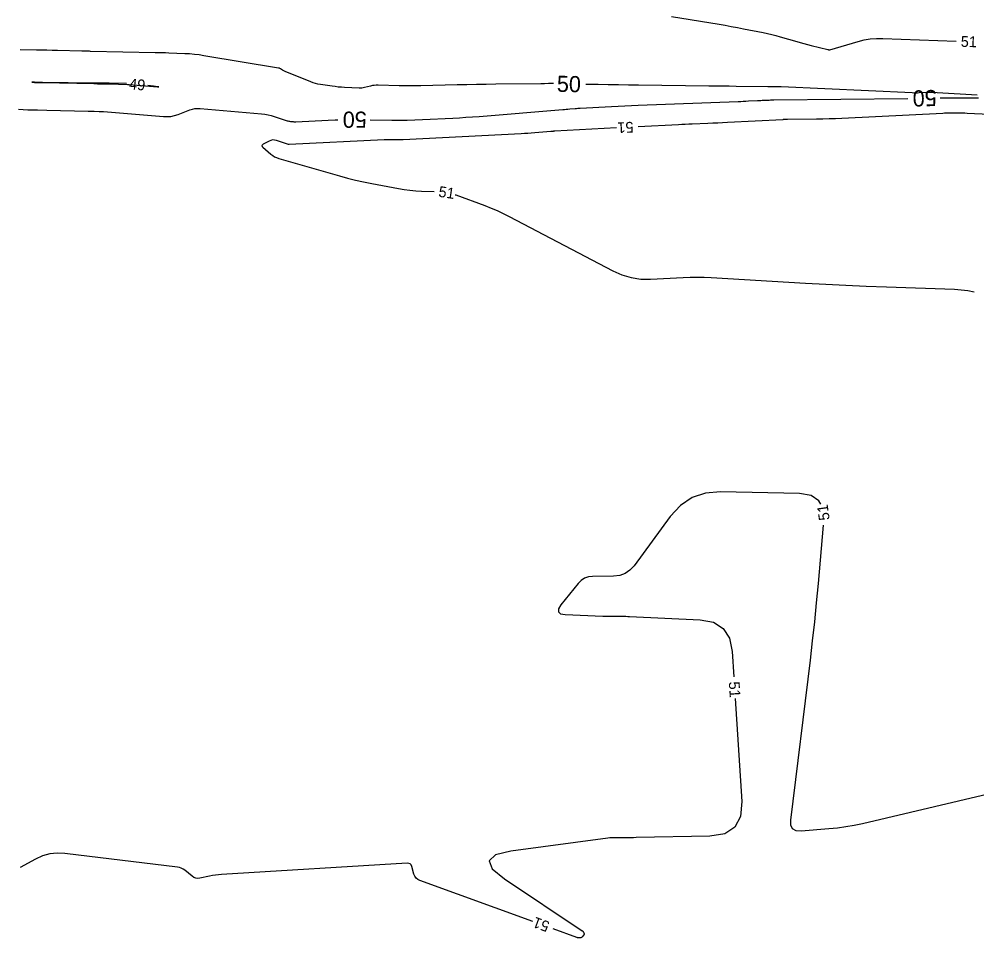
# Model space of a CAD drawing. Extents: x 2384780 to 2405861, y 547869 to 573706.
# Drawn here: x 2397366.4 to 2397544.3, y 553744.9 to 553915.5 of the extents above; entities that cross this region are included whole.
import ezdxf

# ---------------------------------------------------------------- set-up
doc = ezdxf.new("R2010")
doc.units = 0
doc.layers.add('Old_Level_60', color=7, linetype='Continuous')
doc.layers.add('Old_Level_61', color=7, linetype='Continuous')

msp = doc.modelspace()

# ---------------------------------------------------------------- linework, layer by layer
at = {"layer": 'Old_Level_60'}
for points in [[(2397487.57525, 553916.0035), (2397496.4545, 553914.53075), (2397497.585, 553914.33875), (2397498.71425, 553914.13825), (2397499.84175, 553913.929), (2397500.9675, 553913.71125), (2397504.643, 553912.98575), (2397505.4285, 553912.82125), (2397506.2095, 553912.63925), (2397506.98625, 553912.4395), (2397507.75875, 553912.22225), (2397510.86575, 553911.3095), (2397511.5325, 553911.118), (2397512.20175, 553910.935), (2397512.873, 553910.7605), (2397513.5465, 553910.59425), (2397516.637, 553909.852), (2397516.676, 553909.84225), (2397516.71475, 553909.832), (2397516.75325, 553909.821), (2397516.7915, 553909.80925), (2397516.91625, 553909.77), (2397516.943, 553909.76375), (2397516.96975, 553909.7615), (2397516.99675, 553909.76325), (2397517.0235, 553909.76925), (2397522.259, 553911.33125), (2397523.38675, 553911.6185), (2397524.52675, 553911.81125), (2397525.67875, 553911.909), (2397526.8425, 553911.912), (2397540.48975, 553911.39425)], [(2397386.351, 553903.521), (2397383.113, 553903.5655), (2397382.40025, 553903.57525), (2397381.6875, 553903.585), (2397380.97475, 553903.59475), (2397380.262, 553903.60475), (2397370.774, 553903.735), (2397369.2495, 553903.754), (2397368.74125, 553903.755), (2397369.24925, 553903.73825), (2397370.77325, 553903.70375)], [(2397370.77325, 553903.70375), (2397380.257, 553903.50075), (2397380.9875, 553903.48525), (2397381.71775, 553903.4695), (2397382.44825, 553903.454), (2397383.17875, 553903.43825), (2397386.53, 553903.3665), (2397386.55875, 553903.36575), (2397386.58775, 553903.3645), (2397386.6165, 553903.36275), (2397386.64525, 553903.3605), (2397386.75825, 553903.351), (2397386.76875, 553903.35075), (2397386.779, 553903.35175), (2397386.789, 553903.35375), (2397386.79875, 553903.357), (2397386.83075, 553903.36925), (2397386.83775, 553903.3715), (2397386.84475, 553903.373), (2397386.852, 553903.3735), (2397386.85925, 553903.37325), (2397391.383, 553902.97775), (2397392.11025, 553902.9165), (2397392.35325, 553902.90275), (2397392.11225, 553902.9365), (2397391.387, 553903.0175), (2397390.33025, 553903.132)], [(2397553.61175, 553897.471), (2397542.5595, 553897.98925), (2397542.11, 553898.0075), (2397541.66025, 553898.02), (2397541.21025, 553898.027), (2397540.7605, 553898.0285), (2397539.29025, 553898.02375), (2397538.97525, 553898.021), (2397538.6605, 553898.01425), (2397538.34575, 553898.004), (2397538.031, 553897.98975), (2397519.263, 553897.03625), (2397518.08025, 553896.98225), (2397516.8975, 553896.9405), (2397515.714, 553896.91125), (2397514.5305, 553896.894), (2397509.1815, 553896.8445), (2397509.09375, 553896.8435), (2397509.00575, 553896.84175), (2397508.918, 553896.83925), (2397508.83, 553896.83625), (2397508.543, 553896.8255), (2397508.4815, 553896.823), (2397508.42025, 553896.8205), (2397508.35875, 553896.8175), (2397508.29725, 553896.8145), (2397497.98075, 553896.27075), (2397497.0795, 553896.225), (2397496.17775, 553896.18225), (2397495.276, 553896.1425), (2397494.37425, 553896.10625), (2397491.42775, 553895.9925), (2397490.7965, 553895.967), (2397490.16525, 553895.9395), (2397489.534, 553895.9095), (2397488.903, 553895.8775), (2397481.40075, 553895.48275)], [(2397477.40625, 553895.27275), (2397465.914, 553894.668), (2397465.83875, 553894.66375), (2397465.76375, 553894.659), (2397465.6885, 553894.65375), (2397465.6135, 553894.648), (2397465.3685, 553894.628), (2397465.316, 553894.62375), (2397465.2635, 553894.6195), (2397465.211, 553894.61525), (2397465.1585, 553894.611), (2397462.18925, 553894.3695), (2397461.55275, 553894.32), (2397460.91625, 553894.2755), (2397460.279, 553894.2355), (2397459.64175, 553894.20025), (2397437.735, 553893.07225), (2397437.38575, 553893.05725), (2397437.0365, 553893.048), (2397436.687, 553893.0445), (2397436.3375, 553893.04675), (2397435.1955, 553893.06325), (2397434.95075, 553893.065), (2397434.70625, 553893.06275), (2397434.46175, 553893.05675), (2397434.21725, 553893.047), (2397416.583, 553892.2), (2397416.5665, 553892.1995), (2397416.54975, 553892.1995), (2397416.53325, 553892.2), (2397416.5165, 553892.20125), (2397416.4625, 553892.20575), (2397416.45075, 553892.20725), (2397416.4395, 553892.20925), (2397416.42825, 553892.21175), (2397416.417, 553892.21525), (2397414.19825, 553892.95225), (2397413.84825, 553893.03275), (2397413.5045, 553893.04025), (2397413.16675, 553892.97475), (2397412.8355, 553892.83575), (2397411.7635, 553892.26225), (2397411.58725, 553892.1335), (2397411.51775, 553891.99325), (2397411.55525, 553891.841), (2397411.6995, 553891.67725), (2397413.18625, 553890.40125), (2397413.5155, 553890.1475), (2397413.866, 553889.933), (2397414.23775, 553889.758), (2397414.6305, 553889.6225), (2397425.91525, 553886.37925), (2397427.40425, 553885.9705), (2397428.9015, 553885.598), (2397430.4075, 553885.26175), (2397431.922, 553884.96175), (2397436.908, 553884.03575), (2397437.96075, 553883.8595), (2397439.01775, 553883.721), (2397440.07925, 553883.6205), (2397441.14475, 553883.55775), (2397443.4925, 553883.46125)], [(2397447.42825, 553882.87), (2397447.53175, 553882.83625), (2397452.92625, 553880.851), (2397454.074, 553880.407), (2397455.2055, 553879.9265), (2397456.3205, 553879.409), (2397457.41925, 553878.85475), (2397476.71175, 553868.7265), (2397478.382, 553867.983), (2397480.10525, 553867.47925), (2397481.88075, 553867.21525), (2397483.709, 553867.191), (2397489.76725, 553867.50275), (2397491.0655, 553867.55175), (2397492.3635, 553867.5655), (2397493.66125, 553867.544), (2397494.95925, 553867.487), (2397512.48775, 553866.478), (2397516.24425, 553866.272), (2397520.002, 553866.086), (2397523.76025, 553865.92025), (2397527.51975, 553865.7745), (2397540.1775, 553865.31825), (2397542.62825, 553865.10125), (2397543.799, 553864.87)], [(2397515.32675, 553825.40075), (2397515.0025, 553826.0405), (2397513.5235, 553827.0095), (2397511.36475, 553827.37025), (2397496.71, 553827.70325), (2397493.92325, 553827.466), (2397491.4355, 553826.62075), (2397489.2465, 553825.1675), (2397487.35625, 553823.106), (2397480.64725, 553813.98975), (2397479.87925, 553813.147), (2397478.99, 553812.5405), (2397477.97925, 553812.1705), (2397476.847, 553812.0365), (2397472.95025, 553811.98525), (2397472.15425, 553811.89425), (2397471.43625, 553811.64325), (2397470.79625, 553811.23225), (2397470.23425, 553810.66125), (2397467.05975, 553806.70975), (2397466.60025, 553805.963), (2397466.582, 553805.417), (2397467.00525, 553805.071), (2397467.86975, 553804.92575), (2397474.819, 553804.636), (2397475.31475, 553804.618), (2397475.81075, 553804.60525), (2397476.30675, 553804.59775), (2397476.80275, 553804.5955), (2397478.4235, 553804.59675), (2397478.77075, 553804.595), (2397479.11775, 553804.58875), (2397479.46475, 553804.5785), (2397479.81175, 553804.564), (2397492.9045, 553803.93675), (2397495.38175, 553803.46875), (2397497.203, 553802.3335), (2397498.3675, 553800.53125), (2397498.87575, 553798.06175), (2397499.1795, 553793.3315)], [(2397552.02925, 553773.72075), (2397550.58225, 553773.066), (2397549.31575, 553772.52925), (2397548.02775, 553772.056), (2397546.718, 553771.64625), (2397545.38675, 553771.29975), (2397523.08375, 553766.069), (2397521.53725, 553765.737), (2397519.9815, 553765.465), (2397518.4165, 553765.25225), (2397516.842, 553765.0995), (2397511.68425, 553764.6975), (2397510.734, 553764.7595), (2397510.09375, 553765.11825), (2397509.76375, 553765.77375), (2397509.74375, 553766.72575), (2397513.39375, 553796.459), (2397513.81375, 553800.00425), (2397514.2035, 553803.553), (2397514.5635, 553807.10475), (2397514.89325, 553810.65975), (2397515.8545, 553821.5205)], [(2397499.436, 553789.33975), (2397500.66575, 553770.1945), (2397500.448, 553767.426), (2397499.38925, 553765.4305), (2397497.49, 553764.2075), (2397494.74975, 553763.7575), (2397481.04425, 553763.48125), (2397480.522, 553763.4725), (2397480, 553763.46725), (2397479.47775, 553763.46525), (2397478.9555, 553763.46675), (2397477.2495, 553763.477), (2397476.8845, 553763.473), (2397476.52, 553763.45625), (2397476.1565, 553763.427), (2397475.79375, 553763.38525), (2397457.7785, 553760.991), (2397454.90775, 553760.29675), (2397453.7515, 553759.20525), (2397454.3095, 553757.71625), (2397456.58225, 553755.82975), (2397471.034, 553746.202), (2397471.1055, 553746.14625), (2397471.166, 553746.082), (2397471.2155, 553746.00875), (2397471.254, 553745.92675), (2397471.362, 553745.64475), (2397471.37725, 553745.5855), (2397471.3765, 553745.52875), (2397471.35975, 553745.47475), (2397471.32725, 553745.423), (2397471.01625, 553745.0355), (2397470.94475, 553744.96325), (2397470.863, 553744.9125), (2397470.7715, 553744.8835), (2397470.67025, 553744.876), (2397470.3135, 553744.88675), (2397470.2375, 553744.892), (2397470.163, 553744.90325), (2397470.08925, 553744.9205), (2397470.01675, 553744.9435), (2397465.5925, 553746.54825)], [(2397461.83225, 553747.91225), (2397440.8595, 553755.51875), (2397440.46775, 553755.71025), (2397440.15175, 553755.97225), (2397439.9115, 553756.3055), (2397439.74725, 553756.70925), (2397439.3345, 553758.1445), (2397439.21725, 553758.41125), (2397439.04225, 553758.59625), (2397438.8095, 553758.6995), (2397438.51875, 553758.721), (2397404.00925, 553756.62875), (2397403.44425, 553756.5845), (2397402.882, 553756.5205), (2397402.32225, 553756.437), (2397401.765, 553756.3335), (2397399.94925, 553755.9635), (2397399.57025, 553755.9255), (2397399.21125, 553755.96975), (2397398.87275, 553756.0965), (2397398.55425, 553756.3055), (2397397.162, 553757.435), (2397396.85325, 553757.6525), (2397396.52375, 553757.821), (2397396.1735, 553757.94075), (2397395.8025, 553758.01125), (2397374.89525, 553760.53625), (2397373.47325, 553760.6015), (2397372.09325, 553760.4485), (2397370.75525, 553760.07725), (2397369.4595, 553759.48775), (2397366.59725, 553757.919)]]:
    msp.add_lwpolyline(points, dxfattribs=at)
at = {"layer": 'Old_Level_61'}
for points in [[(2397465.67475, 553903.5), (2397465.44325, 553903.504), (2397465.20975, 553903.506), (2397464.9765, 553903.50625), (2397464.743, 553903.5045), (2397463.9805, 553903.49575), (2397463.817, 553903.494), (2397463.6535, 553903.49225), (2397463.49025, 553903.49025), (2397463.32675, 553903.4885), (2397454.94275, 553903.3925), (2397453.14625, 553903.36925), (2397451.34975, 553903.341), (2397449.55325, 553903.30725), (2397447.757, 553903.26825), (2397441.0055, 553903.1115), (2397440.00875, 553903.0945), (2397439.012, 553903.0895), (2397438.01525, 553903.09675), (2397437.0185, 553903.116), (2397433.08075, 553903.216), (2397432.72525, 553903.213), (2397432.37225, 553903.18575), (2397432.02225, 553903.1345), (2397431.675, 553903.059), (2397430.5445, 553902.77325), (2397430.30125, 553902.721), (2397430.05625, 553902.687), (2397429.8095, 553902.671), (2397429.56075, 553902.67325), (2397426.85075, 553902.79525), (2397426.27075, 553902.82925), (2397425.69225, 553902.8785), (2397425.1155, 553902.94325), (2397424.54, 553903.0235), (2397422.38225, 553903.3535), (2397421.92325, 553903.43725), (2397421.4715, 553903.547), (2397421.027, 553903.6825), (2397420.5895, 553903.844), (2397415.8315, 553905.75725), (2397415.702, 553905.813), (2397415.57525, 553905.8745), (2397415.45175, 553905.942), (2397415.331, 553906.01525), (2397414.94225, 553906.26425), (2397414.857, 553906.313), (2397414.76825, 553906.3525), (2397414.676, 553906.3825), (2397414.58025, 553906.40325), (2397400.745, 553908.69625), (2397399.8545, 553908.8295), (2397398.96125, 553908.93525), (2397398.065, 553909.01275), (2397397.166, 553909.06275), (2397394.22475, 553909.18), (2397393.59425, 553909.2035), (2397392.964, 553909.224), (2397392.3335, 553909.2415), (2397391.70275, 553909.256), (2397379.664, 553909.5025), (2397379.506, 553909.50575), (2397379.348, 553909.50925), (2397379.19, 553909.513), (2397379.03225, 553909.51675), (2397378.51625, 553909.53), (2397378.40575, 553909.53275), (2397378.29525, 553909.5355), (2397378.18475, 553909.53825), (2397378.074, 553909.541), (2397373.528, 553909.65625), (2397372.55375, 553909.68025), (2397371.57975, 553909.70325), (2397370.6055, 553909.725), (2397369.63125, 553909.7455), (2397366.60075, 553909.8075)], [(2397544.40975, 553901.3495), (2397536.97475, 553901.82), (2397536.51075, 553901.84325), (2397536.0465, 553901.85425), (2397535.58225, 553901.853), (2397535.11775, 553901.8395), (2397533.6005, 553901.7755), (2397533.27525, 553901.76525), (2397532.95025, 553901.76225), (2397532.625, 553901.7665), (2397532.3, 553901.77775), (2397507.991, 553902.88825), (2397507.9695, 553902.88925), (2397507.948, 553902.89), (2397507.92675, 553902.8905), (2397507.90525, 553902.891), (2397507.835, 553902.892), (2397507.82, 553902.892), (2397507.805, 553902.89225), (2397507.79, 553902.8925), (2397507.775, 553902.8925), (2397506.564, 553902.905), (2397506.3045, 553902.90775), (2397506.045, 553902.91075), (2397505.7855, 553902.914), (2397505.526, 553902.9175), (2397499.6045, 553903.00025), (2397498.3355, 553903.0175), (2397497.0665, 553903.03375), (2397495.79775, 553903.04875), (2397494.52875, 553903.063), (2397481.47975, 553903.20275), (2397479.60225, 553903.22525), (2397477.72475, 553903.253), (2397475.8475, 553903.2855), (2397473.97025, 553903.323), (2397471.67325, 553903.372)], [(2397431.624, 553896.7735), (2397435.6215, 553896.715), (2397437.05, 553896.706), (2397438.47775, 553896.7205), (2397439.90525, 553896.7585), (2397441.33225, 553896.82025), (2397446.99175, 553897.11175), (2397448.20425, 553897.17875), (2397449.41625, 553897.2545), (2397450.6275, 553897.3395), (2397451.838, 553897.4335), (2397467.3985, 553898.699), (2397467.71975, 553898.72525), (2397468.04125, 553898.7515), (2397468.36275, 553898.7775), (2397468.684, 553898.80375), (2397469.734, 553898.889), (2397469.959, 553898.9065), (2397470.18425, 553898.9225), (2397470.4095, 553898.93675), (2397470.63475, 553898.9495), (2397476.435, 553899.2545), (2397477.678, 553899.31775), (2397478.92125, 553899.3765), (2397480.16475, 553899.431), (2397481.40825, 553899.48125), (2397499.9655, 553900.197), (2397500.45125, 553900.21675), (2397500.93675, 553900.238), (2397501.422, 553900.261), (2397501.9075, 553900.28575), (2397503.57025, 553900.37325), (2397503.87125, 553900.3885), (2397504.1725, 553900.40275), (2397504.4735, 553900.41575), (2397504.77475, 553900.42775), (2397505.7585, 553900.46475), (2397505.96925, 553900.472), (2397506.18025, 553900.47775), (2397506.391, 553900.482), (2397506.602, 553900.48475), (2397531.50775, 553900.71525)], [(2397537.505, 553900.85625), (2397544.6305, 553900.87875)], [(2397366.271, 553898.73775), (2397368.031, 553898.66875), (2397369.7915, 553898.61225), (2397371.5525, 553898.56825), (2397379.2025, 553898.4045), (2397379.48675, 553898.3985), (2397379.77125, 553898.3925), (2397380.0555, 553898.38625), (2397380.34, 553898.38025), (2397381.269, 553898.36025), (2397381.468, 553898.3545), (2397381.66675, 553898.34575), (2397381.8655, 553898.33375), (2397382.064, 553898.31875), (2397393.21025, 553897.39125), (2397393.91325, 553897.37175), (2397394.605, 553897.431), (2397395.2855, 553897.569), (2397395.9545, 553897.7855), (2397398.122, 553898.62225), (2397398.59025, 553898.77375), (2397399.0665, 553898.8695), (2397399.55075, 553898.9095), (2397400.04275, 553898.894), (2397411.44875, 553897.8965), (2397412.04825, 553897.8265), (2397412.6405, 553897.722), (2397413.2255, 553897.583), (2397413.8035, 553897.40925), (2397416.176, 553896.62125), (2397416.331, 553896.57475), (2397416.48825, 553896.5375), (2397416.64725, 553896.50975), (2397416.808, 553896.49125), (2397417.33675, 553896.44625), (2397417.45025, 553896.4385), (2397417.5635, 553896.4345), (2397417.677, 553896.43425), (2397417.7905, 553896.43775), (2397423.80075, 553896.7265), (2397425.08875, 553896.77825), (2397425.62475, 553896.7915)]]:
    msp.add_lwpolyline(points, dxfattribs=at)

# ---------------------------------------------------------------- texts
at = {"layer": 'Old_Level_60'}
for s, rotation, p in [('51', 357.8492556, (2397541.31775, 553910.36175)), ('49', 354.4168583, (2397386.7715, 553902.496)), ('51', 183.011375, (2397480.48325, 553896.436)), ('51', 351.4556167, (2397444.218, 553882.517)), ('51', 97.7445889, (2397516.9975, 553822.527)), ('51', 273.6752222, (2397498.23725, 553792.403)), ('51', 160.0644056, (2397465.119, 553747.78375))]:
    msp.add_text(s, height=2, rotation=rotation, dxfattribs=at).set_placement(p)
at = {"layer": 'Old_Level_61'}
for rotation, p in [(358.7780806, (2397466.2805, 553901.98675)), (181.3469083, (2397536.83225, 553902.35075)), (179.8291611, (2397430.99075, 553898.30775))]:
    msp.add_text('50', height=3, rotation=rotation, dxfattribs=at).set_placement(p)

doc.saveas('drawing.dxf')
